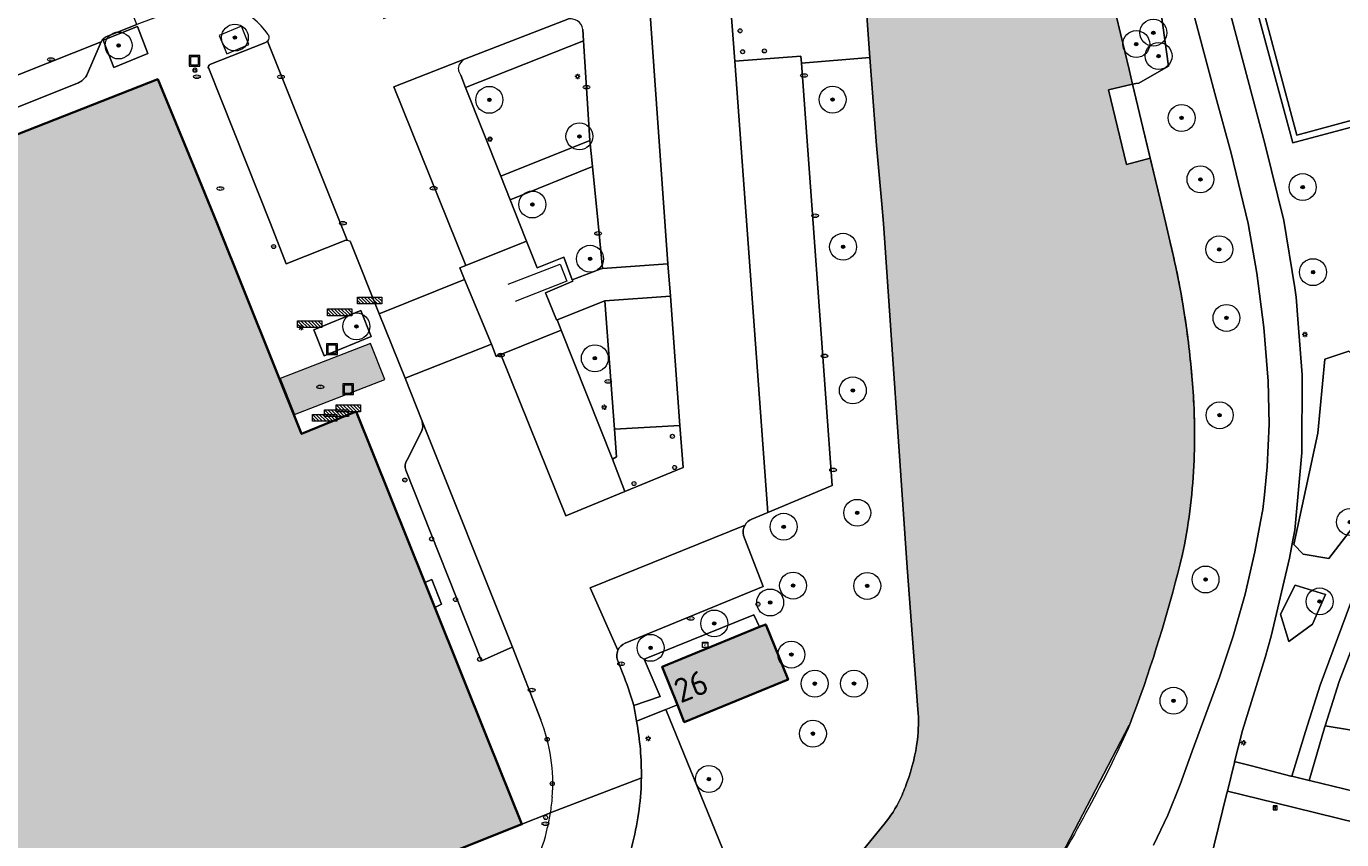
# Model space of a CAD drawing. Header units: metres. Extents: x 125349 to 128236, y 501602 to 503797.
# Tile 346 of 656: x 126629 to 126726, y 502454 to 502515. Entities that reach past the tile are written whole.
import ezdxf
from ezdxf.enums import TextEntityAlignment as Align

# ---------------------------------------------------------------- set-up
doc = ezdxf.new("R2010")
doc.units = ezdxf.units.M
doc.layers.get('0').update_dxf_attribs({"linetype": 'CONTINUOUS'})
for name, color, linetype, lineweight in [('B-WE-GK-BESCHOEIING-G', 130, 'GK-BESCHOEIING-SO', 18), ('B-WE-GR-BEPLANTING_CULTUUR_BODEMBEDEKKER-GV', 90, 'CONTINUOUS', 18), ('B-WE-GR-BEPLANTING_CULTUUR_BOSPLANTSOEN-GV', 90, 'CONTINUOUS', 18), ('B-WE-GR-BEPLANTING_CULTUUR_HEESTERS-GV', 90, 'CONTINUOUS', 18), ('B-WE-GR-BOOM-S-500', 90, 'CONTINUOUS', 18), ('B-WE-GR-GROENVOORZIENING-GV', 80, 'CONTINUOUS', 18), ('B-WE-IE-MEUBILAIR-S', 7, 'CONTINUOUS', 18), ('B-WE-IE-MEUBILAIR_WEGMEUBILAIR-GV', 7, 'CONTINUOUS', 18), ('B-WE-IE-MEUBILAIR_WEGMEUBILAIR-S', 7, 'CONTINUOUS', 18), ('B-WE-IE-MEUBILAIR_WEGMEUBILAIR_AFVALBAK-S', 7, 'CONTINUOUS', 18), ('B-WE-IE-TERREINAFSCHEIDING_KUNSTMATIG_HEKWERK-G', 20, 'IE-TERREINAFSCHEIDING_KUNSTMATIG-SO', 18), ('B-WE-OG-BEBOUWING-GV', 7, 'CONTINUOUS', 35), ('B-WE-OG-BEBOUWING-T18', 10, 'CONTINUOUS', 18), ('B-WE-OG-BEBOUWING_LUIFEL-GV', 7, 'CONTINUOUS', 18), ('B-WE-OG-TERREIN_BEGROEID-GV', 7, 'CONTINUOUS', 18), ('B-WE-OG-WATER_SLOOT-GV', 120, 'CONTINUOUS', 18), ('B-WE-VH-GESLOTENVERHARDING-GV', 10, 'CONTINUOUS', 18), ('B-WE-VH-GESLOTENVERHARDING_ASFALT-GV', 10, 'CONTINUOUS', 18), ('B-WE-VH-OPENVERHARDING-GV', 90, 'CONTINUOUS', 18), ('B-WE-VH-OPENVERHARDING_BETONSTRAATSTEEN-GV', 90, 'CONTINUOUS', 18)]:
    doc.layers.add(name, color=color, linetype=linetype, lineweight=lineweight)
for name, color, linetype, lineweight, true_color in [('B-WE-OG-BEBOUWING-V', 7, 'CONTINUOUS', 18, 0xcc646e), ('B-WE-OG-BEBOUWING_LUIFEL-V', 7, 'CONTINUOUS', 18, 0xcc646e), ('B-WE-OG-WATER_SLOOT-V', 7, 'CONTINUOUS', 18, 0x73e9ff)]:
    doc.layers.add(name, color=color, linetype=linetype, lineweight=lineweight, true_color=true_color)
doc.styles.add('NLCS-ISO', font='NLCS-ISO.ttf')
doc.styles.add('NLCS-ISO-M1000-T18', font='NLCS-ISO.ttf', dxfattribs={"height": 1.8})
doc.linetypes.add('GK-BESCHOEIING-SO', pattern='A,18,-3,[1,NLCS.SHX,S=0.6,R=0,X=0,Y=0],-3', length=24)
doc.linetypes.add('IE-TERREINAFSCHEIDING_KUNSTMATIG-SO', pattern='A,4,[82,NLCS.SHX,S=0.75,R=90,X=0,Y=0],4,-2', length=10)

# ---------------------------------------------------------------- blocks, each defined once
blk = doc.blocks.new('SIE-WEG_AFVALBAK-SO')
at = {"color": 0, "linetype": 'ByBlock', "lineweight": 18}
for points in [[(-2, -2), (2, -2), (2, 2), (-2, 2)], [(-1.5, -1.5), (1.5, -1.5), (1.5, 1.5), (-1.5, 1.5)]]:
    blk.add_lwpolyline(points, close=True, dxfattribs=at)
blk = doc.blocks.new('SIE-MEUBILAIR_BORD_INFORMATIE-SO')
h = blk.add_hatch(color=256)
h.dxf.hatch_style = 1
h.paths.add_polyline_path([(0.1265625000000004, 0.1957499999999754), (-0.3290625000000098, 0.1957499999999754), (-0.3290625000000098, 0.07762500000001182), (-0.1265625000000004, 0.07762500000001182), (-0.1265625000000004, -0.6480000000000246), (0.1265625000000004, -0.6480000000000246)])
h = blk.add_hatch(color=256)
h.dxf.hatch_style = 1
edge = h.paths.add_edge_path()
edge.add_arc((0, 0.4986431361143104), 0.1493568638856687, 0, 360)
for points in [[(-0.75, -0.75), (0.75, -0.75), (0.75, 0.75), (-0.75, 0.75)], [(0.1265625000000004, 0.1957499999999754), (-0.3290625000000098, 0.1957499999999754), (-0.3290625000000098, 0.07762500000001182), (-0.1265625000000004, 0.07762500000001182), (-0.1265625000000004, -0.6480000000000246), (0.1265625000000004, -0.6480000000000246)]]:
    blk.add_lwpolyline(points, close=True)
blk.add_circle((0, 0.4986431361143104), 0.1493568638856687)
blk = doc.blocks.new('SIE-MEUBILAIR_KAST_ELEKTRA-SO')
for points in [[(-1, 1), (1, 1), (1, 0.8400000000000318), (-1, 0.8400000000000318)], [(-1, 0.7599999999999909), (1, 0.7599999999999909), (1, -1), (-1, -1)]]:
    blk.add_lwpolyline(points, close=True)
at = {"style": 'NLCS-ISO'}
blk.add_text('et', height=0.75, dxfattribs=at).set_placement((0, 0), align=Align.MIDDLE_CENTER)
blk = doc.blocks.new('SIE-MEUBILAIR_PAAL_LICHTMAST-SO')
for points in [[(-0.625, 0), (-1, 0)], [(-0.7071067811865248, 0.7071067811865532), (-0.4419417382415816, 0.44194173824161)], [(0, 1), (0, 0.625)], [(0.44194173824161, 0.4419417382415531), (0.7071067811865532, 0.7071067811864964)], [(1, 0), (0.625, 0)], [(-0.7071067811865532, -0.7071067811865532), (-0.4419417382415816, -0.44194173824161)], [(0, -0.625), (0, -1)], [(0.4419417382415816, -0.4419417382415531), (0.7071067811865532, -0.7071067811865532)]]:
    blk.add_lwpolyline(points)
blk.add_circle((0, 0), 0.5)
blk = doc.blocks.new('SIE-MEUBILAIR_PAAL_VERKEERSBORD-SO')
blk.add_circle((0, 0), 0.75)
at = {"style": 'NLCS-ISO'}
blk.add_text('vb', height=0.75, dxfattribs=at).set_placement((0, 0.06585567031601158), align=Align.MIDDLE_CENTER)
blk = doc.blocks.new('SIE-MEUBILAIR_PAAL_AFSLUITPAAL-SO')
blk.add_circle((0, 0), 0.75)
at = {"style": 'NLCS-ISO'}
blk.add_text('af', height=0.75, dxfattribs=at).set_placement((-3.765876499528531e-13, 0.05003987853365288), align=Align.MIDDLE_CENTER)
blk = doc.blocks.new('SIE-MEUBILAIR_PUT_WATERLEIDINGPUT-SO')
blk.add_ellipse((0, 0), major_axis=(1.25, 4.517432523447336e-15), ratio=0.5400000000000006)
at = {"style": 'NLCS-ISO'}
blk.add_text('wl', height=0.75, dxfattribs=at).set_placement((-0.1393012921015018, 2.557953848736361e-13), align=Align.MIDDLE_CENTER)
blk = doc.blocks.new('SIE-MEUBILAIR_PUT_GASPUT-SO')
blk.add_ellipse((0, 0), major_axis=(1.25, 4.517432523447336e-15), ratio=0.5400000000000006)
at = {"style": 'NLCS-ISO'}
blk.add_text('gas ', height=0.75, dxfattribs=at).set_placement((0.5310889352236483, 0.1623907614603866), align=Align.MIDDLE_CENTER)
blk = doc.blocks.new('SIE-MEUBILAIR_PUT_KOLK-SO')
blk.add_ellipse((0, 0), major_axis=(1.25, 4.517432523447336e-15), ratio=0.5400000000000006)
at = {"style": 'NLCS-ISO'}
blk.add_text('klk', height=0.75, dxfattribs=at).set_placement((0.0261189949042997, 2.557953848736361e-13), align=Align.MIDDLE_CENTER)
blk = doc.blocks.new('SIE-WEG_FIETSREK-SO')
for p, q in [((-4.502229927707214, 1.252757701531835), (-2.002229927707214, -1.247242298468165)), ((-4.502229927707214, 0.002757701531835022), (-3.252229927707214, -1.247242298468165)), ((-3.252229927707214, 1.252757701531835), (-0.7522299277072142, -1.247242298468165)), ((-1.997229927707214, 1.252757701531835), (0.5027700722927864, -1.247242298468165)), ((-0.7472299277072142, 1.252757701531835), (1.752770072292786, -1.247242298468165)), ((0.5027700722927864, 1.252757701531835), (3.002770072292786, -1.247242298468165)), ((1.757770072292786, 1.252757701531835), (4.257770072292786, -1.247242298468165)), ((3.007770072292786, 1.252757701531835), (4.497770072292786, -0.2372422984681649)), ((4.257770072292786, 1.252757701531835), (4.497770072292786, 1.012757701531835))]:
    blk.add_line(p, q)
at = {"flags": 128}
blk.add_lwpolyline([(4.50523575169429, -1.252476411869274), (-4.50523575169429, -1.252476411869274), (-4.50523575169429, 1.252476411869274), (4.50523575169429, 1.252476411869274), (4.50523575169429, -1.252476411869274)], close=True, dxfattribs=at)
blk = doc.blocks.new('SGR-BOOM_01-SO')
at = {"linetype": 'ByBlock', "lineweight": 18}
h = blk.add_hatch(color=0, dxfattribs=at)
h.dxf.hatch_style = 1
edge = h.paths.add_edge_path()
edge.add_arc((0, 0), 0.25, 0, 360)
at = {"color": 0, "linetype": 'ByBlock', "lineweight": 18}
for radius in [2, 0.25]:
    blk.add_circle((0, 0), radius, dxfattribs=at)

msp = doc.modelspace()

# ---------------------------------------------------------------- hatches: boundary and pattern name
at = {"layer": 'B-WE-OG-BEBOUWING-V'}
for points in [[(126658.248, 502473.318), (126653.148, 502486.027), (126649.096, 502484.376), (126642.819, 502500), (126641.938, 502502.19), (126641.21, 502503.95), (126640.745, 502505.076), (126638.408, 502510.729), (126616.778, 502502.242), (126611.175, 502500), (126573.076, 502484.754), (126566.764, 502482.228), (126563.211, 502480.804), (126555.947, 502498.928), (126540.023, 502492.567), (126540.088, 502492.383), (126530.727, 502488.653), (126529.894, 502486.664), (126532.533, 502479.957), (126532.348, 502479.867), (126542.594, 502454.232), (126544.771, 502449.125), (126558.106, 502415.352), (126560.218, 502410.003), (126574.584, 502415.675), (126574.234, 502416.726), (126632.702, 502440.091), (126636.749, 502441.71), (126635.987, 502443.592), (126665.452, 502455.364), (126662.908, 502461.707), (126658.988, 502471.475)], [(126676.999, 502464.235), (126677.514, 502462.957), (126685.216, 502466.109), (126683.564, 502470.212), (126683.107, 502470.025), (126675.862, 502467.061)]]:
    msp.add_hatch(color=256, dxfattribs=at).paths.add_polyline_path(points)
at = {"layer": 'B-WE-OG-BEBOUWING_LUIFEL-V'}
msp.add_hatch(color=256, dxfattribs=at).paths.add_polyline_path([(126655.274, 502488.405), (126654.219, 502491.083), (126647.511, 502488.502), (126648.566, 502485.824)])
at = {"layer": 'B-WE-OG-WATER_SLOOT-V'}
h = msp.add_hatch(color=256, dxfattribs=at)
edge = h.paths.add_edge_path()
edge.add_line((126643.756, 502389.761), (126644.461, 502388.028))
edge.add_line((126644.461, 502388.028), (126641.914, 502387.005))
edge.add_line((126641.914, 502387.005), (126637.903, 502385.393))
edge.add_line((126637.903, 502385.393), (126637.918, 502385.245))
edge.add_line((126637.918, 502385.245), (126638.076, 502383.644))
edge.add_line((126638.076, 502383.644), (126637.882, 502382.393))
edge.add_line((126637.882, 502382.393), (126637.538, 502380.99))
edge.add_line((126637.538, 502380.99), (126636.996, 502379.188))
edge.add_line((126636.996, 502379.188), (126636.204, 502377.683))
edge.add_line((126636.204, 502377.683), (126635.058, 502376.477))
edge.add_line((126635.058, 502376.477), (126633.562, 502375.57))
edge.add_line((126633.562, 502375.57), (126631.866, 502374.662))
edge.add_line((126631.866, 502374.662), (126627.323, 502372.841))
edge.add_line((126627.323, 502372.841), (126624.376, 502371.928))
edge.add_line((126624.376, 502371.928), (126621.23, 502370.763))
edge.add_line((126621.23, 502370.763), (126616.639, 502368.742))
edge.add_line((126616.639, 502368.742), (126610.413, 502365.332))
edge.add_line((126610.413, 502365.332), (126612.711, 502363.823))
edge.add_line((126612.711, 502363.823), (126606.148, 502354.143))
edge.add_line((126606.148, 502354.143), (126609.33, 502337.941))
edge.add_line((126609.33, 502337.941), (126617.246, 502332.601))
edge.add_line((126617.246, 502332.601), (126625.334, 502333.015))
edge.add_line((126625.334, 502333.015), (126628.389, 502337.327))
edge.add_line((126628.389, 502337.327), (126634.847, 502346.811))
edge.add_line((126634.847, 502346.811), (126642.45, 502358.138))
edge.add_line((126642.45, 502358.138), (126642.736, 502358.564))
edge.add_line((126642.736, 502358.564), (126645.358, 502362.471))
edge.add_line((126645.358, 502362.471), (126643.805, 502363.491))
edge.add_line((126643.805, 502363.491), (126646.959, 502368.236))
edge.add_line((126646.959, 502368.236), (126648.533, 502367.202))
edge.add_line((126648.533, 502367.202), (126649.981, 502369.358))
edge.add_line((126649.981, 502369.358), (126650.243, 502369.749))
edge.add_line((126650.243, 502369.749), (126652.628, 502373.302))
edge.add_line((126652.628, 502373.302), (126668.358, 502396.869))
edge.add_line((126668.358, 502396.869), (126666.902, 502398.017))
edge.add_line((126666.902, 502398.017), (126670.055, 502402.762))
edge.add_line((126670.055, 502402.762), (126671.575, 502401.691))
edge.add_line((126671.575, 502401.691), (126674.73, 502406.417))
edge.add_line((126674.73, 502406.417), (126688.403, 502426.88))
edge.add_line((126688.403, 502426.88), (126686.823, 502427.886))
edge.add_line((126686.823, 502427.886), (126689.978, 502432.63))
edge.add_line((126689.978, 502432.63), (126691.569, 502431.617))
edge.add_line((126691.569, 502431.617), (126694.492, 502435.993))
edge.add_line((126694.492, 502435.993), (126694.846, 502436.522))
edge.add_line((126694.846, 502436.522), (126704.233, 502450.775))
edge.add_arc((126630.445991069, 502495.9252445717), 86.50472398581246, 328.537551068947, 329.0733654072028)
edge.add_line((126704.652, 502451.467), (126704.93, 502451.932))
edge.add_line((126704.93, 502451.932), (126710.552, 502462.722))
edge.add_line((126710.552, 502462.722), (126710.567, 502462.716))
edge.add_arc((126706.2429230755, 502464.6809230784), 4.749585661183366, 335.562265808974, 337.4695035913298)
edge.add_arc((126630.8383551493, 502493.381995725), 85.42972414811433, 339.0677142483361, 340.5967562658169)
edge.add_arc((126612.9730794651, 502499.8157313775), 104.4177864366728, 340.5236561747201, 346.8891245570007)
edge.add_arc((126668.8470262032, 502484.3969766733), 46.56174595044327, 349.7729900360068, 358.0935808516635)
edge.add_arc((126666.7789301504, 502484.2819002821), 48.62521646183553, 358.3101700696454, 364.1443262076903)
edge.add_line((126715.277, 502487.796), (126715.229, 502488.407))
edge.add_line((126715.229, 502488.407), (126715.21, 502488.63))
edge.add_arc((126643.1885443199, 502482.3084054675), 72.29835845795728, 5.016210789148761, 9.049461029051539)
edge.add_arc((126653.6999159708, 502483.9255037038), 61.66349973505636, 9.101803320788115, 11.89641496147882)
edge.add_arc((126649.5324562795, 502482.967935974), 65.93889212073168, 11.96411142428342, 13.82902042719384)
edge.add_line((126713.56, 502498.729), (126713.266, 502500))
edge.add_line((126713.266, 502500), (126712.847, 502501.786))
edge.add_line((126712.847, 502501.786), (126712.118, 502504.861))
edge.add_line((126712.118, 502504.861), (126710.352, 502504.395))
edge.add_line((126710.352, 502504.395), (126709.022, 502509.935))
edge.add_line((126709.022, 502509.935), (126710.805, 502510.375))
edge.add_line((126710.805, 502510.375), (126710.546, 502511.458))
edge.add_line((126710.546, 502511.458), (126709.585, 502515.476))
edge.add_line((126709.585, 502515.476), (126707.475, 502524.731))
edge.add_line((126707.475, 502524.731), (126705.708, 502532.385))
edge.add_line((126705.708, 502532.385), (126704.088, 502539.338))
edge.add_line((126704.088, 502539.338), (126703.601, 502542.189))
edge.add_line((126703.601, 502542.189), (126702.647, 502552.689))
edge.add_line((126702.647, 502552.689), (126696.54, 502552.685))
edge.add_line((126696.54, 502552.685), (126694.59, 502552.684))
edge.add_line((126694.59, 502552.684), (126693.198, 502552.683))
edge.add_line((126693.198, 502552.683), (126688.817, 502545.499))
edge.add_line((126688.817, 502545.499), (126689.427, 502536.749))
edge.add_line((126689.427, 502536.749), (126690.104, 502528.343))
edge.add_line((126690.104, 502528.343), (126690.281, 502526.149))
edge.add_line((126690.281, 502526.149), (126691.037, 502515.8))
edge.add_line((126691.037, 502515.8), (126691.298, 502512.348))
edge.add_line((126691.298, 502512.348), (126691.793, 502505.801))
edge.add_line((126691.793, 502505.801), (126692.192, 502501.445))
edge.add_line((126692.192, 502501.445), (126692.293, 502500))
edge.add_line((126692.293, 502500), (126694.069, 502474.439))
edge.add_line((126694.069, 502474.439), (126694.865, 502463.895))
edge.add_arc((126683.2343673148, 502462.978968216), 11.66665037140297, -6.629845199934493, 4.5033348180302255, ccw=False)
edge.add_arc((126680.8488786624, 502463.4092320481), 14.08668239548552, 339.44800483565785, 352.75202034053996, ccw=False)
edge.add_arc((126681.1547965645, 502462.8950747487), 13.6248714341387, 335.44021976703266, 341.02112225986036, ccw=False)
edge.add_arc((126685.9996532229, 502460.7756134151), 8.337843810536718, 319.69296038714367, 334.8491103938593, ccw=False)
edge.add_line((126692.358, 502455.382), (126687.335, 502449.196))
edge.add_line((126687.335, 502449.196), (126686.316, 502447.932))
edge.add_line((126686.316, 502447.932), (126678.854, 502438.678))
edge.add_line((126678.854, 502438.678), (126680.21, 502437.65))
edge.add_line((126680.21, 502437.65), (126672.89, 502428.17))
edge.add_line((126672.89, 502428.17), (126671.358, 502429.382))
edge.add_line((126671.358, 502429.382), (126671.223, 502429.214))
edge.add_line((126671.223, 502429.214), (126664.858, 502421.332))
edge.add_line((126664.858, 502421.332), (126661.873, 502416.866))
edge.add_line((126661.873, 502416.866), (126652.33, 502402.588))
edge.add_line((126652.33, 502402.588), (126643.898, 502389.973))
edge.add_line((126643.898, 502389.973), (126643.756, 502389.761))

# ---------------------------------------------------------------- linework, layer by layer
at = {"layer": 'B-WE-GK-BESCHOEIING-G', "flags": 128}
for points in [[(126702.647, 502552.689), (126703.601, 502542.189), (126704.088, 502539.338), (126705.708, 502532.385), (126707.475, 502524.731), (126709.585, 502515.476), (126711.451, 502507.671), (126712.847, 502501.786), (126713.266, 502500), (126713.56, 502498.729)], [(126694.865, 502463.895), (126694.069, 502474.439), (126692.293, 502500)], [(126643.898, 502389.973), (126664.858, 502421.332), (126671.223, 502429.214), (126687.335, 502449.196), (126692.358, 502455.382)]]:
    msp.add_lwpolyline(points, dxfattribs=at)
at = {"layer": 'B-WE-GK-BESCHOEIING-G'}
for points in [[(126713.56, 502498.729, -0.02078235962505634), (126714.587, 502493.68)], [(126714.587, 502493.68, -0.02002371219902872), (126715.263, 502487.984)], [(126715.263, 502487.984, -0.02648349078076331), (126715.383, 502482.848)], [(126715.383, 502482.848, -0.03632138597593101), (126714.669, 502476.13)], [(126714.669, 502476.13, -0.02778173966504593), (126711.416, 502465.001)], [(126711.416, 502465.001, -0.006671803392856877), (126710.63, 502462.861)], [(126694.823, 502461.632, 0.04861590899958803), (126694.865, 502463.895)], [(126710.63, 502462.861, -0.02196695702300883), (126707.755, 502456.992)], [(126694.039, 502458.464, 0.05811501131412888), (126694.823, 502461.632)], [(126693.547, 502457.232, 0.02435609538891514), (126694.039, 502458.464)], [(126692.358, 502455.382, 0.06622775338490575), (126693.547, 502457.232)], [(126707.755, 502456.992, -0.01673403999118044), (126704.233, 502450.775)]]:
    msp.add_lwpolyline(points, format="xyb", dxfattribs=at)
at = {"layer": 'B-WE-GR-BEPLANTING_CULTUUR_BODEMBEDEKKER-GV', "flags": 128}
for points in [[(126635.137, 502511.608), (126637.676, 502512.635), (126636.899, 502514.651), (126634.36, 502513.624)], [(126663.884, 502503.515), (126670.496, 502506.187), (126670.028, 502513.586), (126661.263, 502510.123)], [(126664.577, 502501.763), (126665.28, 502500), (126665.785, 502498.702), (126666.583, 502496.706), (126668.57, 502497.499), (126669.196, 502495.82), (126671.274, 502496.619), (126671.432, 502496.66), (126671.104, 502500), (126670.687, 502504.237)], [(126671.6, 502494.268), (126668.08, 502492.862), (126668.36, 502492.079), (126672.185, 502482.507), (126672.479, 502482.665), (126672.324, 502484.714)]]:
    msp.add_lwpolyline(points, close=True, dxfattribs=at)
at = {"layer": 'B-WE-GR-BEPLANTING_CULTUUR_BOSPLANTSOEN-GV', "flags": 128}
for points in [[(126694.865, 502463.895), (126694.069, 502474.439), (126692.293, 502500), (126692.192, 502501.445), (126691.793, 502505.801), (126691.298, 502512.348), (126686.213, 502511.918)], [(126686.213, 502511.918), (126687.077, 502500), (126688.486, 502480.55), (126683.708, 502478.541)], [(126683.708, 502478.541), (126682.527, 502478.045)], [(126681.897, 502476.834), (126683.375, 502473.032), (126673.121, 502468.816)], [(126673.757, 502464.19), (126675.724, 502464.858), (126674.542, 502467.627), (126682.672, 502470.932), (126683.107, 502470.025), (126683.564, 502470.212), (126685.216, 502466.109), (126677.514, 502462.957), (126676.999, 502464.235), (126676.153, 502463.898), (126680.834, 502452.352), (126686.316, 502447.932), (126687.335, 502449.196)], [(126672.606, 502467.449), (126672.92, 502466.615)], [(126687.335, 502449.196), (126692.358, 502455.382)]]:
    msp.add_lwpolyline(points, dxfattribs=at)
at = {"layer": 'B-WE-GR-BEPLANTING_CULTUUR_BOSPLANTSOEN-GV'}
for points in [[(126682.02, 502477.583, 0.1773907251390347), (126681.897, 502476.834)], [(126682.527, 502478.045, 0.1600454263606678), (126682.02, 502477.583)], [(126672.581, 502468.295, 0.2257807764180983), (126672.606, 502467.449)], [(126673.121, 502468.816, 0.1970054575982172), (126672.581, 502468.295)], [(126672.92, 502466.615, -0.03081508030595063), (126673.757, 502464.19)], [(126694.823, 502461.632, 0.04861590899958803), (126694.865, 502463.895)], [(126694.039, 502458.464, 0.05811501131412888), (126694.823, 502461.632)], [(126693.547, 502457.232, 0.02435609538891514), (126694.039, 502458.464)], [(126692.358, 502455.382, 0.06622775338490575), (126693.547, 502457.232)]]:
    msp.add_lwpolyline(points, format="xyb", dxfattribs=at)
at = {"layer": 'B-WE-GR-BEPLANTING_CULTUUR_HEESTERS-GV', "flags": 128}
for points in [[(126705.078, 502552.693), (126704.975, 502552.693), (126702.647, 502552.689), (126703.601, 502542.189), (126704.088, 502539.338), (126705.708, 502532.385), (126707.475, 502524.731), (126709.585, 502515.476), (126710.546, 502511.458), (126710.805, 502510.375), (126711.051, 502510.414), (126711.26, 502510.446), (126713.476, 502511.708), (126711.846, 502523.478), (126710.238, 502530.765), (126708.336, 502541.089), (126706.644, 502545.972)], [(126723.461, 502475.433), (126725.378, 502475.123), (126727.347, 502477.688), (126728.198, 502482.66), (126729.258, 502486.055), (126728.513, 502488.831), (126726.855, 502490.533), (126725.081, 502489.935), (126724.562, 502484.436), (126722.78, 502476.156)], [(126722.871, 502473.138), (126721.78, 502470.983), (126722.414, 502468.951), (126724.17, 502470.222), (126725.137, 502472.436)]]:
    msp.add_lwpolyline(points, close=True, dxfattribs=at)
msp.add_lwpolyline([(126737.427, 502460.654), (126725.104, 502462.674), (126725.053, 502462.535), (126723.924, 502458.619), (126724.032, 502458.593), (126738.745, 502455.019)], dxfattribs=at)
at = {"layer": 'B-WE-GR-GROENVOORZIENING-GV', "flags": 128}
for points in [[(126686.213, 502511.918), (126691.298, 502512.348), (126691.037, 502515.8), (126690.281, 502526.149), (126690.104, 502528.343), (126685.232, 502528.073), (126685.265, 502527.494), (126685.151, 502527.415), (126685.202, 502527.148), (126684.713, 502526.73), (126683.626, 502526.385), (126682.954, 502526.211), (126680.28, 502525.117), (126681.277, 502512.085), (126686.174, 502512.455)], [(126710.805, 502510.375), (126709.022, 502509.935), (126710.352, 502504.395), (126712.118, 502504.861), (126711.451, 502507.671)], [(126650.779, 502490.176), (126654.267, 502491.611), (126653.497, 502493.533), (126650.009, 502492.098)]]:
    msp.add_lwpolyline(points, close=True, dxfattribs=at)
at = {"layer": 'B-WE-IE-MEUBILAIR_WEGMEUBILAIR-GV', "flags": 128}
msp.add_lwpolyline([(126644.633, 502514.683), (126642.98, 502513.992), (126643.531, 502512.629), (126645.184, 502513.32)], close=True, dxfattribs=at)
at = {"layer": 'B-WE-IE-TERREINAFSCHEIDING_KUNSTMATIG_HEKWERK-G', "flags": 128}
msp.add_lwpolyline([(126664.439, 502495.505), (126668.294, 502496.994), (126668.777, 502495.729), (126664.959, 502494.207)], dxfattribs=at)
at = {"layer": 'B-WE-OG-BEBOUWING-GV', "flags": 128}
msp.add_lwpolyline([(126635.987, 502443.592), (126665.452, 502455.364), (126662.908, 502461.707), (126658.988, 502471.475), (126658.248, 502473.318), (126653.148, 502486.027), (126649.096, 502484.376), (126642.819, 502500), (126641.938, 502502.19), (126641.21, 502503.95), (126640.745, 502505.076), (126638.408, 502510.729), (126616.778, 502502.242)], dxfattribs=at)
msp.add_lwpolyline([(126676.999, 502464.235), (126677.514, 502462.957), (126685.216, 502466.109), (126683.564, 502470.212), (126683.107, 502470.025), (126675.862, 502467.061)], close=True, dxfattribs=at)
at = {"layer": 'B-WE-OG-BEBOUWING_LUIFEL-GV', "flags": 128}
msp.add_lwpolyline([(126655.274, 502488.405), (126654.219, 502491.083), (126647.511, 502488.502), (126648.566, 502485.824)], close=True, dxfattribs=at)
at = {"layer": 'B-WE-OG-TERREIN_BEGROEID-GV', "flags": 128}
for points in [[(126727.424, 502507.258), (126723.24, 502506.151), (126722.706, 502506.01), (126716.18, 502530.172)], [(126711.846, 502523.478), (126713.476, 502511.708), (126711.26, 502510.446), (126711.051, 502510.414), (126710.805, 502510.375), (126711.451, 502507.671), (126712.118, 502504.861), (126712.847, 502501.786), (126713.266, 502500), (126713.56, 502498.729)], [(126716.88, 502520.083), (126720.652, 502505.861), (126722.035, 502500.242), (126722.84, 502495.222), (126722.951, 502494.528), (126723.101, 502492.572), (126723.394, 502488.759), (126723.361, 502482.972), (126722.852, 502477.208), (126722.71, 502476.465), (126722.456, 502475.135), (126721.084, 502469.331), (126720.639, 502467.759), (126718.96, 502462.325), (126718.376, 502460.014), (126718.447, 502459.996), (126719.625, 502459.696), (126722.562, 502458.948), (126722.623, 502458.933), (126723.648, 502462.26), (126724.734, 502465.708), (126727.318, 502472.636)], [(126720.589, 502479.851), (126720.808, 502481.916), (126720.942, 502485.098), (126720.872, 502488.281), (126720.546, 502492.274), (126720.034, 502496.325), (126719.38, 502500.003), (126718.129, 502505.231), (126716.919, 502509.667), (126716.495, 502511.267), (126715.387, 502515.444)], [(126715.21, 502488.63), (126715.229, 502488.407)], [(126715.229, 502488.407), (126715.277, 502487.796)], [(126712.357, 502453.817), (126713.432, 502456.032), (126714.336, 502458.322), (126715.239, 502460.79), (126717.25, 502466.29), (126718.283, 502469.352), (126719.165, 502472.462), (126719.892, 502475.611), (126720.31, 502477.857), (126720.472, 502478.75), (126720.589, 502479.851)], [(126658.377, 502419.413), (126661.873, 502416.866), (126664.858, 502421.332), (126671.223, 502429.214), (126671.358, 502429.382), (126678.854, 502438.678), (126686.316, 502447.932), (126680.834, 502452.352), (126676.153, 502463.898), (126673.97, 502463.029)], [(126710.567, 502462.716), (126710.552, 502462.722), (126704.93, 502451.932), (126704.652, 502451.467)], [(126727.536, 502455.449), (126721.388, 502456.955), (126717.84, 502457.825), (126717.805, 502457.682), (126715.589, 502448.672)]]:
    msp.add_lwpolyline(points, dxfattribs=at)
for points in [[(126744.549, 502507.336), (126744.169, 502504.044), (126743.49, 502500.801), (126742.517, 502497.634), (126741.259, 502494.569), (126739.956, 502492.071), (126739.727, 502491.631), (126739.563, 502491.376), (126737.932, 502488.846), (126736.206, 502486.323), (126735.659, 502485.438), (126732.22, 502479.868), (126728.859, 502473.067), (126726.152, 502465.98), (126725.104, 502462.674), (126737.427, 502460.654), (126737.991, 502464.656), (126737.028, 502468.159), (126738.134, 502471.195), (126737.334, 502474.352), (126739.711, 502481.465), (126742.319, 502486.743), (126745.266, 502499.291)], [(126723.461, 502475.433), (126722.78, 502476.156), (126724.562, 502484.436), (126725.081, 502489.935), (126726.855, 502490.533), (126728.513, 502488.831), (126729.258, 502486.055), (126728.198, 502482.66), (126727.347, 502477.688), (126725.378, 502475.123)], [(126722.871, 502473.138), (126725.137, 502472.436), (126724.17, 502470.222), (126722.414, 502468.951), (126721.78, 502470.983)]]:
    msp.add_lwpolyline(points, close=True, dxfattribs=at)
at = {"layer": 'B-WE-OG-TERREIN_BEGROEID-GV'}
for points in [[(126713.56, 502498.729, -0.008137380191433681), (126714.039, 502496.637)], [(126714.039, 502496.637, -0.01219439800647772), (126714.587, 502493.68)], [(126714.587, 502493.68, -0.01760019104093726), (126715.21, 502488.63)], [(126715.277, 502487.796, -0.02546180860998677), (126715.383, 502482.848)], [(126715.383, 502482.848, -0.03632138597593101), (126714.669, 502476.13)], [(126714.669, 502476.13, -0.02778173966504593), (126711.416, 502465.001)], [(126711.416, 502465.001, -0.006671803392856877), (126710.63, 502462.861)], [(126673.97, 502463.029, -0.04731980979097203), (126674.324, 502458.802)], [(126710.63, 502462.861, -0.008322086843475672), (126710.567, 502462.716)], [(126674.324, 502458.802, -0.007627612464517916), (126674.302, 502458.016)], [(126674.302, 502458.016, -0.05840678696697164), (126673.442, 502453.12)]]:
    msp.add_lwpolyline(points, format="xyb", dxfattribs=at)
at = {"layer": 'B-WE-OG-WATER_SLOOT-GV', "flags": 128}
for points in [[(126691.037, 502515.8), (126691.298, 502512.348), (126691.793, 502505.801), (126692.192, 502501.445), (126692.293, 502500), (126694.069, 502474.439)], [(126713.56, 502498.729), (126713.266, 502500), (126712.847, 502501.786), (126712.118, 502504.861), (126710.352, 502504.395), (126709.022, 502509.935), (126710.805, 502510.375), (126710.546, 502511.458), (126709.585, 502515.476)], [(126715.229, 502488.407), (126715.21, 502488.63)], [(126715.277, 502487.796), (126715.229, 502488.407)], [(126694.069, 502474.439), (126694.865, 502463.895)], [(126704.652, 502451.467), (126704.93, 502451.932), (126710.552, 502462.722), (126710.567, 502462.716)], [(126692.358, 502455.382), (126687.335, 502449.196), (126686.316, 502447.932), (126678.854, 502438.678), (126680.21, 502437.65), (126672.89, 502428.17), (126671.358, 502429.382), (126671.223, 502429.214), (126664.858, 502421.332), (126661.873, 502416.866), (126652.33, 502402.588), (126643.898, 502389.973), (126643.756, 502389.761)]]:
    msp.add_lwpolyline(points, dxfattribs=at)
at = {"layer": 'B-WE-OG-WATER_SLOOT-GV'}
for points in [[(126714.039, 502496.637, 0.00813738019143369), (126713.56, 502498.729)], [(126714.587, 502493.68, 0.01219439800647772), (126714.039, 502496.637)], [(126715.21, 502488.63, 0.01760019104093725), (126714.587, 502493.68)], [(126715.383, 502482.848, 0.02546180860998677), (126715.277, 502487.796)], [(126714.669, 502476.13, 0.03632138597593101), (126715.383, 502482.848)], [(126711.416, 502465.001, 0.02778173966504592), (126714.669, 502476.13)], [(126710.63, 502462.861, 0.006671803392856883), (126711.416, 502465.001)], [(126694.865, 502463.895, -0.04861590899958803), (126694.823, 502461.632)], [(126710.567, 502462.716, 0.008322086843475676), (126710.63, 502462.861)], [(126694.823, 502461.632, -0.05811501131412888), (126694.039, 502458.464)], [(126694.039, 502458.464, -0.02435609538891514), (126693.547, 502457.232)], [(126693.547, 502457.232, -0.06622775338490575), (126692.358, 502455.382)]]:
    msp.add_lwpolyline(points, format="xyb", dxfattribs=at)
at = {"layer": 'B-WE-VH-GESLOTENVERHARDING-GV', "flags": 128}
for points in [[(126715.589, 502448.672), (126717.805, 502457.682), (126717.84, 502457.825), (126718.361, 502459.954), (126718.376, 502460.014), (126718.96, 502462.325), (126720.639, 502467.759), (126721.084, 502469.331), (126722.456, 502475.135), (126722.71, 502476.465), (126722.852, 502477.208), (126723.361, 502482.972), (126723.394, 502488.759), (126723.101, 502492.572), (126722.951, 502494.528), (126722.84, 502495.222), (126722.035, 502500.242), (126720.652, 502505.861), (126716.88, 502520.083)], [(126715.387, 502515.444), (126716.495, 502511.267), (126716.919, 502509.667), (126718.129, 502505.231), (126719.38, 502500.003), (126720.034, 502496.325), (126720.546, 502492.274), (126720.872, 502488.281), (126720.942, 502485.098), (126720.808, 502481.916), (126720.589, 502479.851), (126720.472, 502478.75), (126720.31, 502477.857), (126719.892, 502475.611), (126719.165, 502472.462), (126718.283, 502469.352), (126717.25, 502466.29), (126715.239, 502460.79), (126714.336, 502458.322), (126713.432, 502456.032), (126712.357, 502453.817)], [(126727.318, 502472.636), (126724.734, 502465.708), (126723.648, 502462.26), (126722.623, 502458.933), (126723.924, 502458.619), (126725.053, 502462.535), (126725.104, 502462.674), (126726.152, 502465.98), (126728.859, 502473.067)]]:
    msp.add_lwpolyline(points, dxfattribs=at)
at = {"layer": 'B-WE-VH-GESLOTENVERHARDING_ASFALT-GV', "flags": 128}
msp.add_lwpolyline([(126721.809, 502531.205), (126716.788, 502529.83), (126723.001, 502506.574), (126734.135, 502509.586), (126727.828, 502532.852), (126722.754, 502531.463)], close=True, dxfattribs=at)
at = {"layer": 'B-WE-VH-OPENVERHARDING-GV', "flags": 128}
for points in [[(126634.671, 502513.941), (126636.852, 502514.802), (126634.244, 502521.312), (126573.937, 502497.296), (126572.064, 502501.896), (126570.316, 502506.476), (126630.55, 502530.532), (126628.291, 502536.171), (126628.282, 502536.194), (126628.183, 502536.442)], [(126681.277, 502512.085), (126680.28, 502525.117), (126655.146, 502515.217)], [(126652.749, 502498.572), (126654.85, 502493.286), (126661.188, 502495.85), (126660.842, 502496.715), (126661.284, 502496.893), (126655.945, 502510.163), (126661.309, 502512.275), (126668.857, 502515.186), (126670.019, 502515.771), (126674.824, 502517.666), (126676.293, 502497.012), (126676.479, 502494.606), (126677.188, 502485.008), (126677.418, 502481.872), (126673.108, 502480.098), (126668.712, 502478.283), (126663.899, 502490.283), (126663.529, 502490.134), (126663.184, 502491.047), (126656.778, 502488.506), (126658.05, 502485.324)], [(126676.293, 502497.012), (126674.824, 502517.666), (126670.019, 502515.771), (126668.857, 502515.186)], [(126639.37, 502515.735), (126636.852, 502514.802), (126634.671, 502513.941)], [(126668.857, 502515.186), (126661.309, 502512.275)], [(126670.028, 502513.586), (126669.981, 502514.434)], [(126669.981, 502514.434), (126670.028, 502513.586), (126670.496, 502506.187), (126670.687, 502504.237), (126671.104, 502500), (126671.432, 502496.66), (126676.293, 502497.012)], [(126569.8, 502489.386), (126571.588, 502488.594), (126600.243, 502500), (126634.204, 502513.518)], [(126634.126, 502513.326), (126633.121, 502510.978)], [(126642.285, 502511.817), (126646.361, 502513.439)], [(126646.553, 502513.564), (126651.979, 502500)], [(126660.914, 502511.032), (126661.263, 502510.123), (126670.028, 502513.586)], [(126661.309, 502512.275), (126655.945, 502510.163), (126661.284, 502496.893)], [(126646.775, 502500), (126642.192, 502511.534)], [(126682.527, 502478.045), (126683.708, 502478.541), (126681.277, 502512.085)], [(126573.076, 502484.754), (126611.175, 502500), (126616.778, 502502.242), (126638.408, 502510.729), (126640.745, 502505.076), (126641.21, 502503.95), (126641.938, 502502.19), (126642.819, 502500), (126649.096, 502484.376), (126653.148, 502486.027), (126658.248, 502473.318), (126658.755, 502473.551), (126659.481, 502471.707), (126658.988, 502471.475), (126662.908, 502461.707), (126665.452, 502455.364), (126667.453, 502456.165)], [(126632.512, 502510.461), (126609.036, 502501.066), (126606.377, 502500), (126595.718, 502495.727)], [(126661.263, 502510.123), (126660.914, 502511.032)], [(126661.284, 502496.893), (126665.785, 502498.702), (126665.28, 502500), (126664.577, 502501.763), (126663.884, 502503.515), (126661.263, 502510.123)], [(126652.379, 502498.764), (126647.958, 502497.022), (126646.775, 502500)], [(126651.979, 502500), (126652.471, 502498.773)], [(126654.85, 502493.286), (126652.749, 502498.572)], [(126656.938, 502482.434), (126657.992, 502484.551), (126658.038, 502484.707), (126658.092, 502484.889), (126658.05, 502485.324), (126656.778, 502488.506), (126654.85, 502493.286)], [(126658.05, 502485.324), (126664.752, 502468.523)], [(126664.556, 502468.438), (126662.441, 502467.516), (126656.827, 502481.688)], [(126672.581, 502468.295), (126670.527, 502472.926), (126682.02, 502477.583)], [(126666.857, 502463.131), (126664.752, 502468.523), (126664.556, 502468.438)], [(126664.752, 502468.523), (126666.857, 502463.131)], [(126672.92, 502466.615), (126672.606, 502467.449)], [(126667.548, 502456.203), (126674.294, 502458.79), (126674.308, 502458.796), (126674.324, 502458.802)], [(126667.453, 502456.165), (126667.548, 502456.203)]]:
    msp.add_lwpolyline(points, dxfattribs=at)
for points in [[(126721.809, 502531.205), (126721.612, 502531.955), (126720.682, 502531.688), (126720.755, 502531.376), (126716.536, 502530.266), (126716.18, 502530.172), (126722.706, 502506.01), (126723.24, 502506.151), (126727.424, 502507.258), (126727.549, 502506.898), (126728.879, 502507.266), (126730.097, 502507.603), (126729.979, 502507.973), (126730.089, 502508.003), (126734.637, 502509.228), (126728.122, 502533.543), (126726.673, 502533.137), (126722.595, 502531.995), (126722.754, 502531.463), (126727.828, 502532.852), (126734.135, 502509.586), (126723.001, 502506.574), (126716.788, 502529.83)], [(126635.137, 502511.608), (126634.36, 502513.624), (126636.899, 502514.651), (126637.676, 502512.635)], [(126664.577, 502501.763), (126670.687, 502504.237), (126670.496, 502506.187), (126663.884, 502503.515)], [(126661.284, 502496.893), (126660.842, 502496.715), (126661.188, 502495.85), (126663.184, 502491.047), (126663.529, 502490.134), (126663.899, 502490.283), (126668.36, 502492.079), (126668.08, 502492.862), (126668.013, 502492.839), (126667.196, 502494.868), (126669.232, 502495.716), (126669.196, 502495.82), (126668.57, 502497.499), (126666.583, 502496.706), (126665.785, 502498.702)], [(126668.08, 502492.862), (126671.6, 502494.268), (126676.479, 502494.606), (126676.293, 502497.012), (126671.432, 502496.66), (126671.274, 502496.619), (126669.196, 502495.82), (126669.232, 502495.716), (126667.196, 502494.868), (126668.013, 502492.839)], [(126663.184, 502491.047), (126661.188, 502495.85), (126654.85, 502493.286), (126656.778, 502488.506)], [(126672.324, 502484.714), (126677.188, 502485.008), (126676.479, 502494.606), (126671.6, 502494.268)], [(126650.779, 502490.176), (126650.009, 502492.098), (126653.497, 502493.533), (126654.267, 502491.611)], [(126672.185, 502482.507), (126668.36, 502492.079), (126663.899, 502490.283), (126668.712, 502478.283), (126673.108, 502480.098)], [(126673.108, 502480.098), (126677.418, 502481.872), (126677.188, 502485.008), (126672.324, 502484.714), (126672.479, 502482.665), (126672.185, 502482.507)]]:
    msp.add_lwpolyline(points, close=True, dxfattribs=at)
at = {"layer": 'B-WE-VH-OPENVERHARDING-GV'}
for points in [[(126646.617, 502514.044, 0.3067963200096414), (126640.793, 502516.347)], [(126669.981, 502514.434, 0.4552907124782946), (126668.857, 502515.186)], [(126634.204, 502513.518, 0.0519698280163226), (126634.126, 502513.326)], [(126634.671, 502513.941, 0.1707030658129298), (126634.204, 502513.518)], [(126646.361, 502513.439, 0.1295510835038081), (126646.553, 502513.564)], [(126646.617, 502514.044, -0.304312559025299), (126646.553, 502513.564)], [(126661.309, 502512.275, 0.1701335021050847), (126660.816, 502511.84)], [(126642.192, 502511.534, -0.4628456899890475), (126642.285, 502511.817)], [(126660.914, 502511.032, -0.2648580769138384), (126660.816, 502511.84)], [(126633.121, 502510.978, -0.1171725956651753), (126632.512, 502510.461)], [(126652.471, 502498.773, 0.07536978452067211), (126652.379, 502498.764)], [(126652.471, 502498.773, -0.2938213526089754), (126652.749, 502498.572)], [(126656.827, 502481.688, -0.277324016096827), (126656.938, 502482.434)], [(126682.02, 502477.583, -0.1600454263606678), (126682.527, 502478.045)], [(126672.606, 502467.449, -0.2257807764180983), (126672.581, 502468.295)], [(126673.757, 502464.19, 0.03081508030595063), (126672.92, 502466.615)], [(126673.97, 502463.029, 0.01129126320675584), (126673.757, 502464.19)], [(126667.701, 502457.364, 0.1147939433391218), (126666.857, 502463.131)], [(126674.324, 502458.802, 0.04731980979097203), (126673.97, 502463.029)], [(126667.701, 502457.364, -0.01281092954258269), (126667.548, 502456.203)]]:
    msp.add_lwpolyline(points, format="xyb", dxfattribs=at)
at = {"layer": 'B-WE-VH-OPENVERHARDING_BETONSTRAATSTEEN-GV', "flags": 128}
for points in [[(126634.204, 502513.518), (126600.243, 502500), (126571.588, 502488.594)], [(126633.121, 502510.978), (126634.126, 502513.326)], [(126646.361, 502513.439), (126642.285, 502511.817)], [(126652.471, 502498.773), (126651.979, 502500), (126646.553, 502513.564)], [(126642.192, 502511.534), (126646.775, 502500)], [(126609.036, 502501.066), (126632.512, 502510.461)], [(126646.775, 502500), (126647.958, 502497.022), (126652.379, 502498.764)], [(126664.752, 502468.523), (126658.05, 502485.324), (126658.092, 502484.889), (126658.038, 502484.707)], [(126658.038, 502484.707), (126657.992, 502484.551), (126656.938, 502482.434)], [(126656.827, 502481.688), (126662.441, 502467.516), (126664.556, 502468.438), (126664.752, 502468.523)], [(126682.02, 502477.583), (126670.527, 502472.926), (126672.581, 502468.295)], [(126673.121, 502468.816), (126683.375, 502473.032), (126681.897, 502476.834)], [(126676.153, 502463.898), (126676.999, 502464.235), (126675.862, 502467.061), (126683.107, 502470.025), (126682.672, 502470.932), (126674.542, 502467.627), (126675.724, 502464.858), (126673.757, 502464.19)], [(126673.97, 502463.029), (126676.153, 502463.898)], [(126759.116, 502458.783), (126753.323, 502460.204), (126743.942, 502462.518), (126743.532, 502462.584), (126742.383, 502457.876), (126741.522, 502454.344), (126738.745, 502455.019), (126724.032, 502458.593), (126723.924, 502458.619)], [(126723.924, 502458.619), (126722.623, 502458.933), (126722.562, 502458.948), (126719.625, 502459.696), (126718.447, 502459.996), (126718.376, 502460.014), (126718.361, 502459.954), (126717.84, 502457.825), (126721.388, 502456.955), (126727.536, 502455.449)], [(126674.324, 502458.802), (126674.308, 502458.796), (126674.294, 502458.79), (126667.548, 502456.203)], [(126667.548, 502456.203), (126667.453, 502456.165), (126665.452, 502455.364), (126635.987, 502443.592), (126636.749, 502441.71), (126632.702, 502440.091), (126574.234, 502416.726), (126574.584, 502415.675), (126560.218, 502410.003), (126562.172, 502405.057), (126564.947, 502406.14)]]:
    msp.add_lwpolyline(points, dxfattribs=at)
at = {"layer": 'B-WE-VH-OPENVERHARDING_BETONSTRAATSTEEN-GV'}
for points in [[(126634.126, 502513.326, -0.05196982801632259), (126634.204, 502513.518)], [(126646.553, 502513.564, -0.1295510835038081), (126646.361, 502513.439)], [(126642.285, 502511.817, 0.4628456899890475), (126642.192, 502511.534)], [(126632.512, 502510.461, 0.1171725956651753), (126633.121, 502510.978)], [(126652.379, 502498.764, -0.07536978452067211), (126652.471, 502498.773)], [(126656.938, 502482.434, 0.277324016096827), (126656.827, 502481.688)], [(126681.897, 502476.834, -0.1773907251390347), (126682.02, 502477.583)], [(126672.581, 502468.295, -0.1970054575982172), (126673.121, 502468.816)], [(126673.757, 502464.19, -0.01129126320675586), (126673.97, 502463.029)], [(126674.302, 502458.016, 0.007627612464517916), (126674.324, 502458.802)], [(126673.442, 502453.12, 0.05840678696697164), (126674.302, 502458.016)], [(126667.548, 502456.203, -0.01247274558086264), (126667.355, 502455.152)], [(126666.392, 502452.493, 0.08679525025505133), (126667.355, 502455.152)]]:
    msp.add_lwpolyline(points, format="xyb", dxfattribs=at)
at = {"layer": 'B-WE-VH-OPENVERHARDING_BETONSTRAATSTEEN-GV', "flags": 128}
for points in [[(126686.213, 502511.918), (126686.174, 502512.455), (126681.277, 502512.085), (126683.708, 502478.541), (126688.486, 502480.55), (126687.077, 502500)], [(126658.248, 502473.318), (126658.988, 502471.475), (126659.481, 502471.707), (126658.755, 502473.551)]]:
    msp.add_lwpolyline(points, close=True, dxfattribs=at)

# ---------------------------------------------------------------- block references
at = {"layer": 'B-WE-GR-BOOM-S-500', "xscale": 0.5, "yscale": 0.5, "zscale": 0.5}
for p in [(126712.344, 502514.187), (126635.499, 502513.237), (126644.136, 502513.829), (126711.074, 502513.343), (126712.734, 502512.453), (126663.035, 502509.2), (126688.524, 502509.216), (126714.444, 502507.854), (126669.723, 502506.485), (126715.844, 502503.288), (126723.434, 502502.714), (126666.228, 502501.422), (126689.303, 502498.28), (126717.241, 502498.088), (126670.511, 502497.387), (126724.202, 502496.393), (126717.775, 502492.991), (126653.159, 502492.362), (126670.869, 502489.99), (126690.028, 502487.604), (126717.268, 502485.76), (126690.354, 502478.51), (126684.892, 502477.473), (126726.947, 502477.821), (126716.22, 502473.553), (126685.592, 502473.099), (126691.095, 502473.077), (126683.889, 502471.844), (126724.695, 502471.921), (126679.737, 502470.285), (126675.005, 502468.474), (126685.461, 502467.973), (126687.198, 502465.812), (126690.115, 502465.815), (126713.84, 502464.54), (126687.06, 502462.096), (126679.337, 502458.722)]:
    msp.add_blockref('SGR-BOOM_01-SO', p, dxfattribs=at)
at = {"layer": 'B-WE-IE-MEUBILAIR-S', "xscale": 0.2, "yscale": 0.2, "zscale": 0.2}
for name, p in [('SIE-MEUBILAIR_PAAL_AFSLUITPAAL-SO', (126681.657, 502514.327)), ('SIE-MEUBILAIR_PUT_KOLK-SO', (126630.475, 502512.196)), ('SIE-MEUBILAIR_PAAL_AFSLUITPAAL-SO', (126681.84, 502512.772)), ('SIE-MEUBILAIR_PAAL_AFSLUITPAAL-SO', (126683.457, 502512.833)), ('SIE-MEUBILAIR_PAAL_LICHTMAST-SO', (126641.169, 502511.409)), ('SIE-MEUBILAIR_PUT_GASPUT-SO', (126641.317, 502510.92)), ('SIE-MEUBILAIR_PUT_KOLK-SO', (126647.559, 502510.916)), ('SIE-MEUBILAIR_PAAL_LICHTMAST-SO', (126669.591, 502510.935)), ('SIE-MEUBILAIR_PUT_KOLK-SO', (126686.403, 502511.009)), ('SIE-MEUBILAIR_PUT_KOLK-SO', (126670.253, 502510.14)), ('SIE-MEUBILAIR_PAAL_LICHTMAST-SO', (126663.082, 502506.273)), ('SIE-MEUBILAIR_PUT_GASPUT-SO', (126643.056, 502502.602)), ('SIE-MEUBILAIR_PUT_KOLK-SO', (126658.896, 502502.624)), ('SIE-MEUBILAIR_PUT_KOLK-SO', (126687.228, 502500.59)), ('SIE-MEUBILAIR_PUT_KOLK-SO', (126652.161, 502500.024)), ('SIE-MEUBILAIR_PUT_KOLK-SO', (126671.107, 502499.27)), ('SIE-MEUBILAIR_PAAL_VERKEERSBORD-SO', (126647.012, 502498.295)), ('SIE-MEUBILAIR_PAAL_LICHTMAST-SO', (126649.058, 502492.276)), ('SIE-MEUBILAIR_PAAL_LICHTMAST-SO', (126723.601, 502491.764)), ('SIE-MEUBILAIR_PUT_KOLK-SO', (126663.896, 502490.227)), ('SIE-MEUBILAIR_PUT_KOLK-SO', (126687.921, 502490.165)), ('SIE-MEUBILAIR_PUT_WATERLEIDINGPUT-SO', (126650.481, 502487.861)), ('SIE-MEUBILAIR_PUT_KOLK-SO', (126671.855, 502488.275)), ('SIE-MEUBILAIR_PAAL_LICHTMAST-SO', (126671.556, 502486.351)), ('SIE-MEUBILAIR_PAAL_AFSLUITPAAL-SO', (126676.626, 502484.192)), ('SIE-MEUBILAIR_PAAL_AFSLUITPAAL-SO', (126676.788, 502481.874)), ('SIE-MEUBILAIR_PAAL_AFSLUITPAAL-SO', (126656.758, 502480.945)), ('SIE-MEUBILAIR_PUT_KOLK-SO', (126688.558, 502481.692)), ('SIE-MEUBILAIR_PAAL_AFSLUITPAAL-SO', (126673.771, 502480.684)), ('SIE-MEUBILAIR_PAAL_AFSLUITPAAL-SO', (126658.744, 502476.566)), ('SIE-MEUBILAIR_PAAL_AFSLUITPAAL-SO', (126660.52, 502472.064)), ('SIE-MEUBILAIR_PAAL_AFSLUITPAAL-SO', (126682.98, 502471.72)), ('SIE-MEUBILAIR_PUT_KOLK-SO', (126677.992, 502470.66)), ('SIE-MEUBILAIR_KAST_ELEKTRA-SO', (126679.055, 502468.693)), ('SIE-MEUBILAIR_PAAL_AFSLUITPAAL-SO', (126662.312, 502467.615)), ('SIE-MEUBILAIR_PUT_KOLK-SO', (126672.816, 502467.293)), ('SIE-MEUBILAIR_PUT_KOLK-SO', (126666.178, 502465.338)), ('SIE-MEUBILAIR_PAAL_AFSLUITPAAL-SO', (126667.329, 502461.672)), ('SIE-MEUBILAIR_PAAL_LICHTMAST-SO', (126674.83, 502461.728)), ('SIE-MEUBILAIR_PAAL_LICHTMAST-SO', (126719.029, 502461.421)), ('SIE-MEUBILAIR_PAAL_AFSLUITPAAL-SO', (126667.707, 502458.381)), ('SIE-MEUBILAIR_BORD_INFORMATIE-SO', (126721.396, 502456.587)), ('SIE-MEUBILAIR_PAAL_AFSLUITPAAL-SO', (126667.215, 502455.867)), ('SIE-MEUBILAIR_PUT_KOLK-SO', (126667.197, 502455.405))]:
    msp.add_blockref(name, p, dxfattribs=at)
at = {"layer": 'B-WE-IE-MEUBILAIR_WEGMEUBILAIR-S', "xscale": 0.2, "yscale": 0.2, "zscale": 0.2}
for p in [(126654.139, 502494.291), (126649.694, 502492.526), (126651.917, 502493.409), (126651.684, 502485.917), (126652.564, 502486.275), (126650.804, 502485.558)]:
    msp.add_blockref('SIE-WEG_FIETSREK-SO', p, dxfattribs=at)
at = {"layer": 'B-WE-IE-MEUBILAIR_WEGMEUBILAIR_AFVALBAK-S', "xscale": 0.2, "yscale": 0.2, "zscale": 0.2}
for p in [(126641.144, 502512.106), (126651.351, 502490.677), (126652.548, 502487.692)]:
    msp.add_blockref('SIE-WEG_AFVALBAK-SO', p, dxfattribs=at)

# ---------------------------------------------------------------- texts
at = {"layer": 'B-WE-OG-BEBOUWING-T18', "style": 'NLCS-ISO-M1000-T18'}
msp.add_text('26', height=1.8, rotation=21.9, dxfattribs=at).set_placement((126678.011, 502465.617), align=Align.MIDDLE)

doc.saveas('drawing.dxf')
